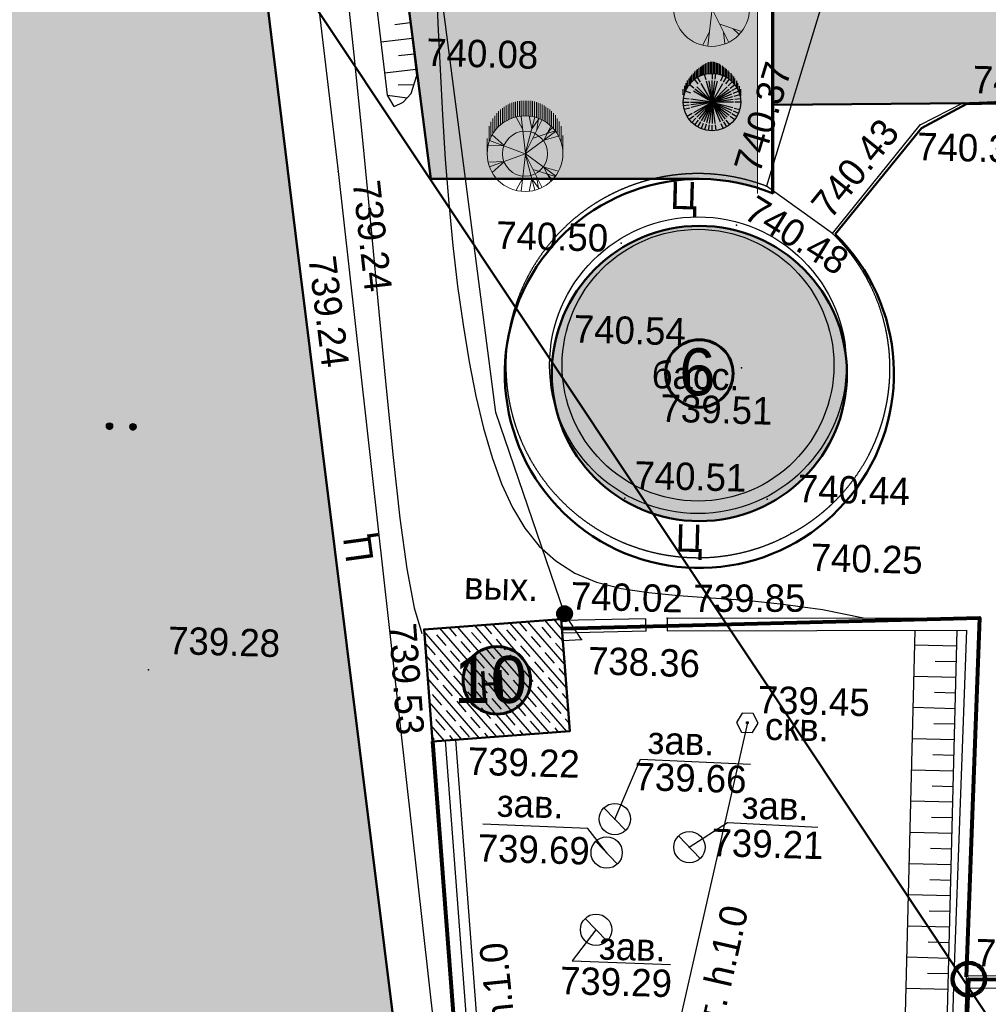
# Model space of a CAD drawing. Header units: millimetres. Extents: x -257011 to 237647566, y 2784933 to 6706507.
# Tile 339 of 451: x 9706652 to 9737614, y 5616606 to 5648085. Entities that reach past the tile are written whole.
import ezdxf

# ---------------------------------------------------------------- set-up
doc = ezdxf.new("R2010")
doc.units = ezdxf.units.MM
doc.header["$LTSCALE"] = 1000
doc.header["$PDMODE"] = 32
doc.header["$PDSIZE"] = 0.3
for name, pattern in [('Д_ТРОТ_ТРУБА', [3, 1.5, -1.5]), ('ДОРОГИ_СТРОЯЩ', [9, 8, -1]), ('Контура низ откосов  Штриховая 0.1-0.5 - - - - - - -', [0.6, 0.1, -0.5]), ('ОТКОС_НИЗ', [1.2, 0.2, -1])]:
    doc.linetypes.add(name, pattern=pattern)
for name, color, linetype in [('(002) Рамка', 7, 'Continuous'), ('(004) Точки рельефа', 7, 'Continuous'), ('(007) Здания', 7, 'Continuous'), ('(011) Колодцы', 7, 'Continuous'), ('(014) Водопровод', 5, 'ИК_Водопровод -------в--------'), ('(022) Возд. Линии', 7, 'Continuous'), ('(025) Дорога', 7, 'Continuous'), ('(027) Гидрография', 7, 'Continuous'), ('(028) Гидротехн.', 7, 'Continuous'), ('(031) Горизонтали', 42, 'Continuous'), ('(035) Откосы', 7, 'Continuous'), ('(036) Растительность', 7, 'Continuous'), ('(040) Ограда', 7, 'Continuous'), ('TREE', 74, 'Continuous')]:
    doc.layers.add(name, color=color, linetype=linetype)
doc.layers.add('(032) Горизонтали утолщенные', color=32, linetype='Continuous', lineweight=30)
doc.layers.add('Ф А С А Д', color=250, linetype='Continuous', lineweight=15)
doc.styles.add('ATTR', font='romans.shx', dxfattribs={"width": 0.8, "height": 0.470416})
doc.styles.add('BM-431', font='txt')
doc.styles.add('D-431', font='txt', dxfattribs={"width": 2})
doc.styles.add('P-131', font='txt')
doc.styles.add('Roman', font='romans')
doc.styles.add('S', font='txtwr', dxfattribs={"oblique": 15})
doc.styles.get("Standard").update_dxf_attribs({"font": 'ARIALN.TTF'})
doc.linetypes.add('FENCELINE2', pattern='A,6.35,-2.54,[132,ltypeshp.shx,S=2.54,R=0,X=-2.54,Y=0],-2.54,25.4', length=36.83)
doc.linetypes.add('KANALIS_K', pattern='A,1,["<",Standard,S=1.8,R=0,X=-0.9,Y=-0.9],3,-1,["К",Standard,S=1.8,R=0,X=-0.9,Y=-0.9],-1,10', length=16)
doc.linetypes.add('ИК_Водопровод -------в--------', pattern='A,9,-0.6,["В",Standard,S=1.2,R=0,X=0,Y=-0.6],-1.2', length=10.8)
doc.linetypes.add('ОГРАДА_БЕТ', pattern='A,4,["|",Standard,S=0.8,R=0,X=0,Y=-0.8],4', length=8)

# ---------------------------------------------------------------- blocks, each defined once
blk = doc.blocks.new('I01171')
blk.add_line((-0.722283, 0.697501), (0.702286, -0.69785))
blk.add_circle((0, 0), 1)
at = {"color": 4, "style": 'S', "oblique": 15}
blk.add_attdef('Z', (1.616431, -1.093486), '', height=2, dxfattribs=at)
blk = doc.blocks.new('U295')
at = {"color": 3}
for p, q in [((-0.05, 0.1), (0.05, 0.1)), ((-0.05, 0), (-0.05, 0.1)), ((0.05, 0), (-0.05, 0)), ((0.05, 0.1), (0.05, 0))]:
    blk.add_line(p, q, dxfattribs=at)
blk.add_lwpolyline([(0.7, 0.05), (0.35, 0.656218), (-0.35, 0.656218), (-0.7, 0.05), (-0.35, -0.556218), (0.35, -0.556218)], close=True, dxfattribs=at)
at = {"color": 4, "style": 'S', "oblique": 15}
blk.add_attdef('Z', (1.328051, -0.575141), '', height=2, dxfattribs=at)
blk = doc.blocks.new('*X145')
at = {"color": 0}
for p, q in [((9.5, 5.08), (10.49, 5.08)), ((9.5, 5.07), (10.49, 5.07)), ((9.5, 5.06), (10.49, 5.06)), ((9.5, 5.05), (10.49, 5.05)), ((9.5, 5.04), (10.49, 5.04)), ((9.51, 5.12), (10.48, 5.12)), ((9.51, 5.11), (10.48, 5.11)), ((9.51, 5.1), (10.48, 5.1)), ((9.51, 5.09), (10.49, 5.09)), ((9.52, 5.16), (10.47, 5.16)), ((9.52, 5.15), (10.47, 5.15)), ((9.52, 5.14), (10.47, 5.14)), ((9.52, 5.13), (10.48, 5.13)), ((9.53, 5.18), (10.46, 5.18)), ((9.53, 5.17), (10.46, 5.17)), ((9.54, 5.2), (10.45, 5.2)), ((9.54, 5.19), (10.46, 5.19)), ((9.55, 5.22), (10.44, 5.22)), ((9.55, 5.21), (10.45, 5.21)), ((9.56, 5.24), (10.43, 5.24)), ((9.56, 5.23), (10.44, 5.23)), ((9.57, 5.26), (10.42, 5.26)), ((9.57, 5.25), (10.43, 5.25)), ((9.58, 5.27), (10.41, 5.27)), ((9.59, 5.29), (10.4, 5.29)), ((9.59, 5.28), (10.41, 5.28)), ((9.6, 5.3), (10.39, 5.3)), ((9.61, 5.31), (10.38, 5.31)), ((9.62, 5.32), (10.37, 5.32)), ((9.63, 5.33), (10.37, 5.33)), ((9.64, 5.34), (10.36, 5.34)), ((9.65, 5.35), (10.35, 5.35)), ((9.66, 5.36), (10.34, 5.36)), ((9.67, 5.37), (10.32, 5.37)), ((9.68, 5.38), (10.31, 5.38)), ((9.69, 5.39), (10.3, 5.39)), ((9.71, 5.4), (10.29, 5.4)), ((9.72, 5.41), (10.27, 5.41)), ((9.74, 5.42), (10.26, 5.42)), ((9.75, 5.43), (10.24, 5.43)), ((9.77, 5.44), (10.22, 5.44)), ((9.79, 5.45), (10.2, 5.45)), ((9.82, 5.46), (10.18, 5.46)), ((9.85, 5.47), (10.15, 5.47)), ((9.88, 5.48), (10.11, 5.48)), ((9.94, 5.49), (10.05, 5.49)), ((9.5, 5.03), (10.49, 5.03)), ((9.5, 5.02), (10.5, 5.02)), ((9.5, 5.01), (10.5, 5.01)), ((9.5, 5), (10.5, 5)), ((9.5, 4.99), (10.5, 4.99)), ((9.5, 4.98), (10.5, 4.98)), ((9.5, 4.97), (10.5, 4.97)), ((9.5, 4.96), (10.49, 4.96)), ((9.5, 4.95), (10.49, 4.95)), ((9.5, 4.94), (10.49, 4.94)), ((9.5, 4.93), (10.49, 4.93)), ((9.5, 4.92), (10.49, 4.92)), ((9.5, 4.91), (10.49, 4.91)), ((9.5, 4.9), (10.49, 4.9)), ((9.51, 4.89), (10.49, 4.89)), ((9.51, 4.88), (10.48, 4.88)), ((9.51, 4.87), (10.48, 4.87)), ((9.51, 4.86), (10.48, 4.86)), ((9.52, 4.85), (10.48, 4.85)), ((9.52, 4.84), (10.47, 4.84)), ((9.52, 4.83), (10.47, 4.83)), ((9.53, 4.82), (10.47, 4.82)), ((9.53, 4.81), (10.46, 4.81)), ((9.53, 4.8), (10.46, 4.8)), ((9.54, 4.79), (10.45, 4.79)), ((9.54, 4.78), (10.45, 4.78)), ((9.55, 4.77), (10.44, 4.77)), ((9.55, 4.76), (10.44, 4.76)), ((9.56, 4.75), (10.43, 4.75)), ((9.56, 4.74), (10.43, 4.74)), ((9.57, 4.73), (10.42, 4.73)), ((9.58, 4.72), (10.41, 4.72)), ((9.58, 4.71), (10.41, 4.71)), ((9.59, 4.7), (10.4, 4.7)), ((9.6, 4.69), (10.39, 4.69)), ((9.61, 4.68), (10.39, 4.68)), ((9.61, 4.67), (10.38, 4.67)), ((9.62, 4.66), (10.37, 4.66)), ((9.63, 4.65), (10.36, 4.65)), ((9.64, 4.64), (10.35, 4.64)), ((9.65, 4.63), (10.34, 4.63)), ((9.66, 4.62), (10.33, 4.62)), ((9.67, 4.61), (10.32, 4.61)), ((9.69, 4.6), (10.31, 4.6)), ((9.7, 4.59), (10.29, 4.59)), ((9.71, 4.58), (10.28, 4.58)), ((9.73, 4.57), (10.26, 4.57)), ((9.75, 4.56), (10.25, 4.56)), ((9.76, 4.55), (10.23, 4.55)), ((9.78, 4.54), (10.21, 4.54)), ((9.81, 4.53), (10.18, 4.53)), ((9.83, 4.52), (10.16, 4.52)), ((9.87, 4.51), (10.12, 4.51)), ((9.91, 4.5), (10.08, 4.5))]:
    blk.add_line(p, q, dxfattribs=at)
blk = doc.blocks.new('I01070')
at = {"color": 0}
blk.add_circle((0.05, 0.03), 0.5, dxfattribs=at)
blk.add_blockref('*X145', (-9.95, -4.96), dxfattribs=at)
blk = doc.blocks.new('*X70')
at = {"color": 0}
for p, q in [((1.8, 2.04), (2.2, 2.04)), ((1.8, 2.03), (2.2, 2.03)), ((1.8, 2.02), (2.2, 2.02)), ((1.8, 2.01), (2.2, 2.01)), ((1.8, 2), (2.2, 2)), ((1.8, 1.99), (2.2, 1.99)), ((1.8, 1.98), (2.2, 1.98)), ((1.8, 1.97), (2.2, 1.97)), ((1.8, 1.96), (2.2, 1.96)), ((1.81, 2.07), (2.19, 2.07)), ((1.81, 2.06), (2.19, 2.06)), ((1.81, 2.05), (2.19, 2.05)), ((1.81, 1.95), (2.19, 1.95)), ((1.81, 1.94), (2.19, 1.94)), ((1.81, 1.93), (2.19, 1.93)), ((1.82, 2.09), (2.18, 2.09)), ((1.82, 2.08), (2.18, 2.08)), ((1.82, 1.92), (2.18, 1.92)), ((1.82, 1.91), (2.18, 1.91)), ((1.83, 2.11), (2.17, 2.11)), ((1.83, 2.1), (2.17, 2.1)), ((1.83, 1.9), (2.17, 1.9)), ((1.83, 1.89), (2.17, 1.89)), ((1.84, 2.12), (2.16, 2.12)), ((1.85, 2.13), (2.15, 2.13)), ((1.86, 2.14), (2.14, 2.14)), ((1.87, 2.15), (2.13, 2.15)), ((1.88, 2.16), (2.12, 2.16)), ((1.9, 2.17), (2.11, 2.17)), ((1.91, 2.18), (2.09, 2.18)), ((1.94, 2.19), (2.06, 2.19)), ((1.84, 1.88), (2.16, 1.88)), ((1.85, 1.87), (2.15, 1.87)), ((1.86, 1.86), (2.14, 1.86)), ((1.87, 1.85), (2.13, 1.85)), ((1.88, 1.84), (2.12, 1.84)), ((1.9, 1.83), (2.11, 1.83)), ((1.91, 1.82), (2.09, 1.82)), ((1.94, 1.81), (2.06, 1.81))]:
    blk.add_line(p, q, dxfattribs=at)
blk = doc.blocks.new('I04100')
blk.add_circle((0, 0), 0.2)
blk.add_blockref('*X70', (-2, -2))
blk = doc.blocks.new('kjvklglhl')
at = {"layer": '(004) Точки рельефа'}
for p in [(320.534, 458.04), (338.021, 457.657), (336.672, 456.912), (318.108, 454.899), (331.811, 454.811), (330.891, 453.542), (333.962, 453.359), (327.22, 452.858), (316.881, 452.353), (331.176, 448.981), (325.065, 448.539), (332.114, 444.815), (327.565, 444.715), (332.906, 443.73), (339.009, 441.211), (325.64, 440.796), (325.744, 440.975), (329.028, 440.916), (321.314, 440.345), (326.312, 440.162), (312.501, 438.805), (331.708, 437.648), (321.64, 436.763), (327.529, 434.451), (329.937, 433.62), (327.298, 433.372), (327.029, 430.897), (338.903, 429.757)]:
    blk.add_point(p, dxfattribs=at)
at = {"layer": '(007) Здания'}
blk.add_lwpolyline([(325.64, 440.796), (321.267, 440.34), (321.64, 436.763), (326.013, 437.219)], close=True, dxfattribs=at)
for points in [[(329.028, 440.916), (329.04, 440.516)], [(329.04, 440.516), (338.605, 440.799), (338.503, 429.759), (338.464, 406.678)], [(321.64, 436.763), (324.695, 407.444)], [(344.037, 429.856), (338.903, 429.757)]]:
    blk.add_lwpolyline(points, dxfattribs=at)
at = {"layer": '(011) Колодцы'}
for points in [[(327.529, 434.451), (328.301, 436.388), (331.821, 436.33)], [(329.937, 433.62), (331.142, 434.439), (334.028, 434.371)], [(327.298, 433.372), (326.679, 434.129), (323.325, 434.169)], [(327.029, 430.897), (326.298, 429.882), (329.448, 429.851)]]:
    blk.add_lwpolyline(points, dxfattribs=at)
at = {"layer": '(014) Водопровод', "ltscale": 0.5, "flags": 128}
for points in [[(325.711, 440.112), (326.312, 440.162), (325.744, 440.975), (323.361, 447.342), (313.499, 509.603), (261.079, 502.552), (256.511, 532.162)], [(331.683, 437.648), (328.561, 421.856)], [(327.277, 420.685), (324.064, 420.477), (323.438, 426.735), (322.385, 436.841)]]:
    blk.add_lwpolyline(points, dxfattribs=at)
at = {"layer": '(025) Дорога', "linetype": 'Д_ТРОТ_ТРУБА', "flags": 128}
blk.add_lwpolyline([(269.368, 515.247), (270.684, 506.001), (279.473, 507.345), (281.553, 506.423), (308.542, 510.883), (312.531, 513.649), (318.524, 513.838), (330.524, 514.19), (333.406, 460.634), (331.811, 454.811, 1.56758), (332.906, 443.73, 0.509364), (333.962, 453.359), (336.672, 456.912), (338.021, 457.657), (347.714, 458.292), (347.773, 448.108), (343.552, 448.203), (343.703, 435.09)], format="xyb", dxfattribs=at)
for points in [[(323.251, 418.267), (300.714, 414.809), (283.138, 412.485), (281.122, 413.564), (275.085, 449.451), (270.84, 474.617), (267.554, 498.57), (282.371, 501.061), (308.67, 505.056), (310.788, 503.765), (314.781, 477.717), (318.108, 454.899), (323.251, 418.267)], [(321.731, 420.742), (316.881, 452.353), (313.048, 477.771), (309.058, 502.896), (307.912, 503.399), (283.734, 499.451), (269.193, 497.303), (272.561, 474.353), (276.62, 450.413), (282.198, 415.2), (283.437, 414.157), (320.719, 419.528), (321.731, 420.742)]]:
    blk.add_lwpolyline(points, dxfattribs=at)
at = {"layer": '(025) Дорога', "linetype": 'Контура низ откосов  Штриховая 0.1-0.5 - - - - - - -'}
blk.add_lwpolyline([(333.962, 453.359), (331.811, 454.811)], dxfattribs=at)
at = {"layer": '(027) Гидрография', "color": 3}
blk.add_circle((329.784, 449.03), 4.344, dxfattribs=at)
at = {"layer": '(028) Гидротехн.', "ltscale": 0.8}
blk.add_circle((329.784, 449.03), 4.744, dxfattribs=at)
at = {"layer": '(031) Горизонтали', "flags": 128}
blk.add_lwpolyline([(318.114, 461.525), (318.509, 458.637), (318.88, 455.809), (319.223, 453.066), (319.542, 450.453), (319.841, 448.017), (320.125, 445.808), (320.399, 443.873), (320.666, 442.262), (320.933, 441.022), (321.202, 440.203)], dxfattribs=at)
at = {"layer": '(032) Горизонтали утолщенные'}
blk.add_lwpolyline([(321.065, 461.182), (321.168, 459.718), (321.275, 458.252), (321.392, 456.8), (321.525, 455.375), (321.676, 453.984), (321.845, 452.637), (322.033, 451.341), (322.24, 450.104), (322.468, 448.933), (322.718, 447.837), (322.99, 446.822), (323.286, 445.896), (323.614, 445.061), (323.982, 444.317), (324.399, 443.666), (324.874, 443.109), (325.416, 442.645), (326.033, 442.278), (326.734, 442.006), (327.526, 441.827), (328.406, 441.719), (329.37, 441.655), (330.414, 441.611), (331.533, 441.56), (332.723, 441.475), (333.979, 441.331), (335.298, 441.101)], dxfattribs=at)
at = {"layer": '(035) Откосы'}
for p, q in [((319.789, 459.646), (320.283, 459.72)), ((319.368, 459.078), (320.357, 459.225)), ((319.936, 458.657), (320.431, 458.731)), ((319.516, 458.089), (320.505, 458.237)), ((319.951, 457.722), (320.456, 457.749)), ((319.619, 457.386), (320.247, 457.309)), ((336.957, 440.287), (338.304, 440.291)), ((337.632, 439.79), (338.306, 439.792)), ((336.961, 439.289), (338.307, 439.293)), ((337.635, 438.792), (338.308, 438.794)), ((336.964, 438.291), (338.31, 438.295)), ((337.639, 437.794), (338.311, 437.796)), ((336.968, 437.293), (338.312, 437.297)), ((337.642, 436.796), (338.314, 436.798)), ((336.971, 436.295), (338.315, 436.298)), ((337.645, 435.798), (338.317, 435.799)), ((336.975, 435.297), (338.318, 435.3)), ((337.648, 434.799), (338.319, 434.801)), ((336.978, 434.299), (338.321, 434.302)), ((337.651, 433.801), (338.322, 433.803)), ((336.981, 433.3), (338.323, 433.304)), ((337.654, 432.803), (338.325, 432.805)), ((336.985, 432.302), (338.326, 432.306)), ((337.657, 431.805), (338.328, 431.807)), ((336.988, 431.304), (338.329, 431.308)), ((337.66, 430.807), (338.33, 430.809)), ((336.992, 430.306), (338.332, 430.31)), ((337.663, 429.809), (338.333, 429.811)), ((336.995, 429.308), (338.334, 429.312))]:
    blk.add_line(p, q, dxfattribs=at)
for points in [[(319.844, 457.028), (320.125, 457.17), (320.377, 457.458), (320.534, 458.04), (317.903, 475.66), (312.574, 506.915), (312.192, 507.383), (311.596, 507.687), (310.502, 508.023), (284.392, 504.328), (278.337, 503.244), (265.243, 500.775), (264.939, 500.462), (264.803, 499.989), (265.706, 495.765), (268.865, 477.481), (274.213, 445.131), (280.153, 409.582)], [(325.076, 407.654), (337.67, 406.977), (337.949, 407.013), (338.153, 407.078), (338.344, 407.243), (338.394, 407.553), (338.303, 440.79)]]:
    blk.add_lwpolyline(points, dxfattribs=at)
at = {"layer": '(035) Откосы', "linetype": 'ОТКОС_НИЗ'}
for points in [[(319.844, 457.028), (319.619, 457.386), (319.514, 458.099), (316.916, 475.502), (311.633, 506.487), (311.551, 506.587), (311.219, 506.757), (310.421, 507.002), (284.551, 503.341), (278.518, 502.26), (265.85, 499.872), (266.688, 495.955), (269.851, 477.647), (275.2, 445.294), (281.12, 409.861), (281.136, 409.822), (281.351, 409.621), (310.666, 409.479), (317.618, 409.281), (323.511, 408.859), (324.497, 408.587)], [(325.014, 408.249), (327.245, 408.218), (329.485, 408.186), (336.47, 407.881), (336.707, 407.881), (336.911, 408.062), (337.054, 408.341), (337.062, 409.655), (336.956, 440.75)]]:
    blk.add_lwpolyline(points, dxfattribs=at)
at = {"layer": '(040) Ограда', "linetype": 'ОГРАДА_БЕТ', "ltscale": 0.5, "flags": 128}
for points in [[(329.028, 440.916), (339.009, 441.211), (338.903, 429.757), (338.864, 406.255), (338.864, 406.255)], [(328.35, 440.881), (325.645, 440.744)], [(328.371, 440.482), (328.35, 440.881)], [(328.371, 440.482), (325.665, 440.344)], [(322.037, 436.805), (325.1, 407.422)], [(344.044, 429.456), (338.911, 429.357)]]:
    blk.add_lwpolyline(points, dxfattribs=at)
at = {"layer": '(011) Колодцы', "xscale": 0.5, "yscale": 0.5, "zscale": 0.5}
for p in [(327.534, 434.451), (329.942, 433.62), (327.303, 433.372), (327.034, 430.897)]:
    blk.add_blockref('I01171', p, dxfattribs=at)
at = {"layer": '(014) Водопровод', "color": 0, "linetype": 'Continuous', "xscale": 0.5, "yscale": 0.5, "zscale": 0.5}
blk.add_blockref('I01070', (325.719, 440.955), dxfattribs=at)
at = {"layer": '(028) Гидротехн.', "xscale": 0.5, "yscale": 0.5, "zscale": 0.5}
blk.add_blockref('U295', (331.683, 437.623), dxfattribs=at)
at = {"layer": '(036) Растительность', "linetype": 'Continuous', "xscale": 0.5, "yscale": 0.5, "zscale": 0.5}
for p in [(311.034, 446.556), (311.784, 446.556)]:
    blk.add_blockref('I04100', p, dxfattribs=at)
at = {"layer": '(004) Точки рельефа', "style": 'D-431'}
for s, p in [('740.08', (320.821, 458.355)), ('740.39', (338.309, 457.972)), ('740.35', (336.59, 455.785)), ('740.50', (323.22, 452.574)), ('740.54', (325.786, 449.647)), ('739.51', (328.626, 447.193)), ('740.51', (327.852, 445.03)), ('740.44', (333.087, 444.747)), ('740.25', (333.558, 442.557)), ('740.02', (325.927, 441.111)), ('739.28', (313.101, 439.325)), ('738.36', (326.536, 439.054)), ('739.45', (331.996, 437.963)), ('739.22', (322.783, 435.737)), ('739.66', (328.127, 435.395)), ('739.21', (330.647, 433.355)), ('739.69', (323.181, 432.97)), ('740.22', (339.191, 430.072)), ('739.29', (325.928, 428.809))]:
    blk.add_text(s, height=0.875, dxfattribs=at).set_placement(p)
for s, rotation, p in [('740.37', 74.6807, (331.583, 455.172)), ('740.43', 52.6537, (333.886, 453.779)), ('739.24', 277.9817, (318.582, 454.58)), ('740.48', 329.7909, (331.061, 453.797)), ('739.24', 278.7227, (317.236, 452.116)), ('739.85', 1.6953, (329.863, 441.141)), ('739.53', 275.9505, (320.133, 440.476))]:
    blk.add_text(s, height=0.875, rotation=rotation, dxfattribs=at).set_placement(p)
at = {"layer": '(007) Здания', "color": 0, "linetype": 'Continuous', "style": 'P-131'}
blk.add_text('Н', height=0.88, rotation=5.1862, dxfattribs=at).set_placement((323.108, 438.168))
at = {"layer": '(011) Колодцы', "style": 'BM-431'}
for p in [(328.515, 436.569), (323.752, 434.424), (331.581, 434.581), (327.143, 429.949)]:
    blk.add_text('зав.', height=0.875, dxfattribs=at).set_placement(p)
at = {"layer": '(014) Водопровод', "color": 0, "linetype": 'Continuous', "style": 'BM-431'}
blk.add_text('вых.', height=0.875, dxfattribs=at).set_placement((322.509, 441.348))
for s, rotation, p in [('В-108 ст. h.1.0', 78.8165, (330.373, 424.018)), ('В-76 ст. h.1.0', 97.3247, (325.094, 423.336))]:
    blk.add_text(s, height=0.875, rotation=rotation, dxfattribs=at).set_placement(p)
at = {"layer": '(025) Дорога', "linetype": 'ДОРОГИ_СТРОЯЩ', "style": 'BM-431'}
for p in [(328.748, 454.003), (329.228, 443.058)]:
    blk.add_text('Ц', height=0.875, dxfattribs=at).set_placement(p)
blk.add_text('Ц', height=0.875, rotation=99.3824, dxfattribs=at).set_placement((319.595, 442.506))
at = {"layer": '(027) Гидрография', "color": 0, "style": 'D-431'}
blk.add_text('басс.', height=0.875, dxfattribs=at).set_placement((328.312, 448.258))
at = {"layer": '(028) Гидротехн.', "style": 'BM-431'}
blk.add_text('скв.', height=0.875, dxfattribs=at).set_placement((332.249, 437.12))
blk = doc.blocks.new('dhdyfh')
at = {"layer": 'TREE', "color": 92, "lineweight": 20}
for p, q in [((10253854, 5666529), (10253854, 5666039)), ((10253914, 5666083), (10253914, 5666567)), ((10253975, 5666109), (10253975, 5666601)), ((10254035, 5666629), (10254035, 5666140)), ((10254096, 5666652), (10254096, 5666163)), ((10254156, 5666184), (10254156, 5666675)), ((10254217, 5666691), (10254217, 5666204)), ((10254277, 5666217), (10254277, 5666705)), ((10254338, 5666714), (10254338, 5666227)), ((10254398, 5666235), (10254398, 5666724)), ((10254459, 5666724), (10254459, 5666238)), ((10254519, 5666243), (10254519, 5666724)), ((10254580, 5666724), (10254580, 5666240)), ((10254640, 5666233), (10254640, 5666724)), ((10254701, 5666717), (10254701, 5666227)), ((10254761, 5666215), (10254761, 5666706)), ((10254822, 5666693), (10254822, 5666199)), ((10254882, 5666186), (10254882, 5666674)), ((10254943, 5666652), (10254943, 5666166)), ((10255003, 5666140), (10255003, 5666629)), ((10255064, 5666601), (10255064, 5666114)), ((10255125, 5666081), (10255125, 5666565)), ((10255185, 5666529), (10255185, 5666042)), ((10253551, 5665761), (10253551, 5666240)), ((10253612, 5665831), (10253612, 5666323)), ((10253672, 5665895), (10253672, 5666384)), ((10253733, 5665949), (10253733, 5666439)), ((10253793, 5665998), (10253793, 5666487)), ((10254532, 5665031), (10254393, 5666223)), ((10254739, 5665821), (10254650, 5666236)), ((10255246, 5665998), (10255246, 5666487)), ((10255306, 5666441), (10255306, 5665949)), ((10255367, 5665893), (10255367, 5666384)), ((10255427, 5666323), (10255427, 5665828)), ((10255488, 5665756), (10255488, 5666256)), ((10253370, 5665419), (10253370, 5665908)), ((10253430, 5665555), (10253430, 5666052)), ((10253491, 5665666), (10253491, 5666158)), ((10254443, 5665800), (10254236, 5666193)), ((10254522, 5665028), (10254837, 5666198)), ((10254522, 5665031), (10255054, 5666100)), ((10254739, 5665828), (10254966, 5666152)), ((10254897, 5665793), (10254946, 5666154)), ((10255123, 5665467), (10255340, 5665898)), ((10255548, 5666158), (10255548, 5665664)), ((10255609, 5665574), (10255609, 5666055)), ((10255669, 5665911), (10255669, 5665409)), ((10253851, 5665290), (10253466, 5665636)), ((10254522, 5665028), (10255488, 5665736)), ((10254778, 5665531), (10255478, 5665762)), ((10255133, 5665459), (10255577, 5665590)), ((10255212, 5665677), (10255390, 5665854)), ((10255730, 5665030), (10255730, 5665615)), ((10253309, 5665030), (10253309, 5665514)), ((10253851, 5665282), (10253348, 5665297)), ((10254519, 5665030), (10253387, 5665451))]:
    blk.add_line(p, q, dxfattribs=at)
at = {"layer": 'TREE', "color": 30, "lineweight": 20, "true_color": 0xf8991e}
for p, q in [((10254519, 5665030), (10253387, 5664608)), ((10254532, 5665028), (10254393, 5663836)), ((10254522, 5665031), (10254837, 5663861)), ((10254522, 5665031), (10255488, 5664323)), ((10254522, 5665028), (10255054, 5663959)), ((10253851, 5664777), (10253348, 5664762)), ((10253851, 5664769), (10253466, 5664423)), ((10254778, 5664528), (10255478, 5664297)), ((10255123, 5664592), (10255340, 5664161)), ((10255133, 5664600), (10255577, 5664469)), ((10255212, 5664382), (10255390, 5664205)), ((10254443, 5664259), (10254236, 5663866)), ((10254739, 5664238), (10254650, 5663823)), ((10254739, 5664231), (10254966, 5663908)), ((10254897, 5664266), (10254946, 5663905))]:
    blk.add_line(p, q, dxfattribs=at)
blk.add_circle((10254519, 5665030), 1210, dxfattribs=at)
at = {"layer": 'TREE', "color": 92, "lineweight": 20}
blk.add_circle((10254519, 5665030), 720, dxfattribs=at)
at = {"layer": 'TREE', "color": 30, "lineweight": 20, "true_color": 0xf8991e, "style": 'ATTR', "width": 0.8, "flags": 9}
for p in [(10254522, 5665031), (10254522, 5665028)]:
    blk.add_attdef('ESTCODE', p, '', height=14.1, rotation=90, dxfattribs=at)
blk = doc.blocks.new('17')
at = {"layer": 'TREE', "color": 68, "lineweight": 20, "true_color": 0x306100}
for p, q in [((16375547, 10777897), (16376284, 10777897)), ((16375547, 10776055), (16376189, 10777778)), ((16375932, 10777072), (16375955, 10777838)), ((16376140, 10777805), (16376884, 10777805)), ((16375943, 10777072), (16376470, 10777658)), ((16376347, 10777713), (16377104, 10777713)), ((16376516, 10777620), (16377265, 10777620)), ((16376661, 10777528), (16377389, 10777528)), ((16376767, 10777436), (16377515, 10777436)), ((16376865, 10777344), (16377610, 10777344)), ((16376947, 10777252), (16377692, 10777252)), ((16377022, 10777160), (16377766, 10777160)), ((16377829, 10777068), (16377084, 10777068)), ((16377151, 10776976), (16377888, 10776976)), ((16377190, 10776884), (16377939, 10776884)), ((16377982, 10776792), (16377237, 10776792)), ((16374374, 10776171), (16373777, 10776487)), ((16378017, 10776699), (16377272, 10776699)), ((16377304, 10776607), (16378052, 10776607)), ((16378077, 10776515), (16377335, 10776515)), ((16377355, 10776423), (16378098, 10776423)), ((16378111, 10776331), (16377369, 10776331)), ((16375545, 10776036), (16373730, 10776246)), ((16375545, 10776051), (16373917, 10775240)), ((16375545, 10776051), (16377325, 10775571)), ((16375545, 10776051), (16376623, 10774580)), ((16376751, 10775721), (16377384, 10775856)), ((16377378, 10775870), (16378127, 10775870)), ((16377381, 10776239), (16378126, 10776239)), ((16378126, 10776147), (16377386, 10776147)), ((16378126, 10775963), (16377390, 10775963)), ((16377394, 10776055), (16378126, 10776055)), ((16374386, 10775481), (16373835, 10775406)), ((16374784, 10775661), (16374433, 10774595)), ((16376763, 10775721), (16377255, 10775376)), ((16378017, 10775410), (16377276, 10775410)), ((16377308, 10775502), (16378050, 10775502)), ((16378080, 10775594), (16377327, 10775594)), ((16377351, 10775686), (16378099, 10775686)), ((16378115, 10775778), (16377370, 10775778)), ((16374561, 10775000), (16374292, 10774730)), ((16376201, 10775120), (16376400, 10774445)), ((16376213, 10775135), (16376868, 10774805)), ((16377022, 10774949), (16377766, 10774949)), ((16377829, 10775042), (16377088, 10775042)), ((16377147, 10775134), (16377884, 10775134)), ((16377939, 10775226), (16377198, 10775226)), ((16377237, 10775318), (16377982, 10775318)), ((16376376, 10774397), (16377108, 10774397)), ((16377265, 10774489), (16376512, 10774489)), ((16376652, 10774581), (16377414, 10774581)), ((16377515, 10774673), (16376763, 10774673)), ((16376861, 10774765), (16377610, 10774765)), ((16377696, 10774857), (16376947, 10774857)), ((16375547, 10774213), (16376438, 10774213)), ((16376888, 10774305), (16376124, 10774305))]:
    blk.add_line(p, q, dxfattribs=at)
blk.add_circle((16375547, 10776055), 1842, dxfattribs=at)
at = {"layer": 'TREE', "color": 68, "lineweight": 20, "true_color": 0x306100, "style": 'ATTR', "width": 0.8, "flags": 9}
blk.add_attdef('ESTCODE', (16375545, 10776051), '', height=21.5, dxfattribs=at)
blk = doc.blocks.new('16')
h = blk.add_hatch(color=256)
h.dxf.hatch_style = 1
h.set_gradient(color1=(153, 204, 102), one_color=1, tint=1, name='SPHERICAL')
h.paths.add_polyline_path([(16382639, 10776741, 1), (16386324, 10776741, 1)])
blk.add_circle((16384481, 10776741), 1842)
at = {"layer": 'TREE'}
for p, q in [((16383442, 10777780), (16383179, 10778043)), ((16383584, 10777909), (16383360, 10778202)), ((16383746, 10778014), (16383560, 10778336)), ((16384102, 10778156), (16384005, 10778520)), ((16384481, 10776741), (16384124, 10778075)), ((16384290, 10778196), (16384241, 10778567)), ((16384481, 10776741), (16384302, 10778103)), ((16384481, 10778583), (16384481, 10778214)), ((16384481, 10778122), (16384481, 10776741)), ((16384481, 10776741), (16384661, 10778103)), ((16384673, 10778196), (16384722, 10778567)), ((16384938, 10778583), (16385310, 10778583)), ((16385044, 10778100), (16385186, 10778442)), ((16385074, 10778491), (16385524, 10778491)), ((16385282, 10778398), (16385700, 10778398)), ((16385378, 10777909), (16385603, 10778202)), ((16385450, 10778306), (16385862, 10778306)), ((16385595, 10778214), (16385999, 10778214)), ((16385701, 10778122), (16386115, 10778122)), ((16385799, 10778030), (16386226, 10778030)), ((16383119, 10777305), (16382780, 10777445)), ((16383208, 10777476), (16382886, 10777662)), ((16383317, 10777634), (16383020, 10777862)), ((16384481, 10776741), (16383285, 10777431)), ((16384481, 10776741), (16383384, 10777583)), ((16384481, 10776741), (16383504, 10777717)), ((16384481, 10776741), (16383643, 10777834)), ((16384481, 10776741), (16383791, 10777937)), ((16384481, 10776741), (16385172, 10777937)), ((16384481, 10776741), (16385320, 10777834)), ((16384481, 10776741), (16385458, 10777717)), ((16384481, 10776741), (16385678, 10777431)), ((16385646, 10777634), (16385943, 10777862)), ((16385755, 10777476), (16386077, 10777662)), ((16385881, 10777938), (16386324, 10777938)), ((16385956, 10777846), (16386436, 10777846)), ((16386517, 10777754), (16386019, 10777754)), ((16386085, 10777662), (16386598, 10777662)), ((16386124, 10777569), (16386671, 10777569)), ((16386744, 10777477), (16386171, 10777477)), ((16386812, 10777385), (16386207, 10777385)), ((16382639, 10776741), (16383008, 10776741)), ((16383020, 10776933), (16382655, 10776981)), ((16383056, 10777122), (16382702, 10777217)), ((16384481, 10776741), (16383100, 10776741)), ((16384481, 10776741), (16383114, 10776920)), ((16384481, 10776741), (16383114, 10776561)), ((16384481, 10776741), (16383147, 10777098)), ((16384481, 10776741), (16383207, 10777268)), ((16384481, 10776741), (16383207, 10776213)), ((16384481, 10776741), (16383285, 10776050)), ((16384481, 10776741), (16383384, 10775898)), ((16384481, 10776741), (16383504, 10775764)), ((16384481, 10776741), (16383643, 10775648)), ((16384481, 10776741), (16383791, 10775544)), ((16384481, 10776741), (16383956, 10775471)), ((16384481, 10776741), (16384124, 10775406)), ((16384481, 10776741), (16385816, 10777098)), ((16384481, 10776741), (16385848, 10776920)), ((16384481, 10776741), (16385863, 10776741)), ((16384481, 10776741), (16385458, 10775764)), ((16384481, 10776741), (16385816, 10776383)), ((16384481, 10776741), (16385678, 10776050)), ((16384481, 10776741), (16385848, 10776561)), ((16384481, 10776741), (16385320, 10775648)), ((16384481, 10776741), (16385172, 10775544)), ((16384481, 10776741), (16384839, 10775406)), ((16384481, 10776741), (16385007, 10775471)), ((16384481, 10776741), (16384661, 10775378)), ((16384481, 10775359), (16384481, 10776741)), ((16385907, 10777122), (16386261, 10777217)), ((16386324, 10776741), (16385955, 10776741)), ((16386238, 10777293), (16386872, 10777293)), ((16386924, 10777201), (16386269, 10777201)), ((16386289, 10777109), (16386975, 10777109)), ((16387013, 10777017), (16386304, 10777017)), ((16386316, 10776925), (16387043, 10776925)), ((16387056, 10776833), (16386320, 10776833)), ((16386328, 10776741), (16387065, 10776741)), ((16383020, 10776548), (16382655, 10776500)), ((16383119, 10776176), (16382780, 10776036)), ((16385844, 10776176), (16386183, 10776036)), ((16385942, 10776548), (16386308, 10776500)), ((16386812, 10776096), (16386211, 10776096)), ((16386242, 10776188), (16386872, 10776188)), ((16386928, 10776280), (16386262, 10776280)), ((16386285, 10776372), (16386975, 10776372)), ((16387005, 10776464), (16386305, 10776464)), ((16386313, 10776556), (16387035, 10776556)), ((16387056, 10776648), (16386324, 10776648)), ((16383208, 10776005), (16382886, 10775819)), ((16383317, 10775847), (16383020, 10775619)), ((16383584, 10775572), (16383360, 10775279)), ((16383746, 10775467), (16383560, 10775145)), ((16385217, 10775467), (16385402, 10775145)), ((16385378, 10775572), (16385603, 10775279)), ((16385521, 10775701), (16385784, 10775438)), ((16385646, 10775847), (16385943, 10775619)), ((16385755, 10776005), (16386077, 10775819)), ((16385795, 10775451), (16386230, 10775451)), ((16386333, 10775543), (16385881, 10775543)), ((16385956, 10775635), (16386427, 10775635)), ((16386517, 10775727), (16386023, 10775727)), ((16386081, 10775819), (16386603, 10775819)), ((16386680, 10775912), (16386132, 10775912)), ((16386171, 10776004), (16386744, 10776004)), ((16383918, 10775381), (16383776, 10775039)), ((16384102, 10775325), (16384005, 10774961)), ((16384481, 10774898), (16384481, 10775267)), ((16384673, 10775285), (16384722, 10774914)), ((16384861, 10775325), (16384958, 10774961)), ((16384868, 10774898), (16385306, 10774898)), ((16385044, 10775381), (16385186, 10775039)), ((16385511, 10774991), (16385058, 10774991)), ((16385310, 10775083), (16385695, 10775083)), ((16385849, 10775175), (16385446, 10775175)), ((16385587, 10775267), (16385995, 10775267)), ((16386119, 10775359), (16385697, 10775359))]:
    blk.add_line(p, q, dxfattribs=at)
at = {"layer": 'TREE', "style": 'ATTR', "width": 0.8, "flags": 9}
blk.add_attdef('ESTCODE', (16384481, 10776741), '', height=21.5, dxfattribs=at)

msp = doc.modelspace()

# ---------------------------------------------------------------- hatches: boundary and pattern name
at = {"ltscale": 1000}
h = msp.add_hatch(dxfattribs=at)
h.set_pattern_fill('AR-SAND', color=256, scale=15, angle=266, style=0)
h.set_pattern_definition([(303.5, (-555770.2, 0), (734.005765, -27.267607), [0, -579.12, 0, -647.7, 0, -619.125]), (273.5, (-555770.2, 0), (1025.58269, -747.64719), [0, -312.42, 0, -521.97, 0, -200.025]), (233.5, (-555737.5, 467.5), (-80.614732, -1183.74871), [0, -190.5, 0, -685.8, 0, -895.35]), (223.5, (-555737.5, 467.5), (253.68491, -1165.87085), [0, -95.25, 0, -449.58, 0, -514.35])])
edge = h.paths.add_edge_path()
edge.add_arc((9736632.854, 5713933.455), 1401.571, 90, 182.2042984, ccw=False)
edge.add_line((9736632.854, 5715335.026), (9738047.331, 5715334.226))
edge.add_line((9738047.331, 5715334.226), (9738047.331, 5719416.663))
edge.add_line((9738047.331, 5719416.663), (9703234.004, 5719773.067))
edge.add_line((9703234.004, 5719773.067), (9703230.356, 5673042.653))
edge.add_line((9703230.356, 5673042.653), (9730732.32, 5673042.653))
edge.add_line((9730732.32, 5673042.653), (9730732.32, 5645367.876))
edge.add_line((9730732.32, 5645367.876), (9739522.649, 5645438.958))
edge.add_line((9739522.649, 5645438.958), (9739522.649, 5649920.607))
edge.add_line((9739522.649, 5649920.607), (9737452.912, 5649875.932))
edge.add_arc((9737330.079, 5651971.052), 2098.718, 181.732534, 273.3553239, ccw=False)
edge.add_line((9735232.32, 5651907.6), (9735232.32, 5675822.937))
edge.add_line((9735232.32, 5675822.937), (9735232.32, 5713879.547))
h.paths.add_polyline_path([(9730732.32, 5691097.656), (9728232.32, 5691097.656), (9728232.32, 5702647.656), (9727732.32, 5702647.656), (9727732.32, 5675141.64), (9728232.32, 5675141.64), (9727478.491, 5674034.296), (9708564.111, 5674034.296), (9708832.32, 5676447.656), (9707232.32, 5676447.656), (9707232.32, 5706297.656), (9708832.32, 5706297.656), (9708832.32, 5704297.656), (9710282.32, 5704297.656), (9710282.32, 5706297.656), (9716407.32, 5706297.656), (9716407.32, 5704297.656), (9717857.32, 5704297.656), (9717857.32, 5705072.764), (9719857.32, 5705072.764), (9719857.32, 5704297.656), (9721307.32, 5704297.656), (9721307.32, 5706297.656), (9730732.32, 5706297.656), (9730732.32, 5704297.656)], flags=16)
edge = h.paths.add_edge_path(flags=16)
edge.add_line((9730732.32, 5708297.656), (9707232.32, 5708297.656))
edge.add_line((9707232.32, 5708297.656), (9707232.32, 5715409.76))
edge.add_line((9707232.32, 5715409.76), (9729239.975, 5715409.76))
edge.add_arc((9729328.117, 5714008.321), 1404.208, 0.153981, 93.5988208, ccw=False)
edge.add_line((9730732.32, 5714012.095), (9730732.32, 5708297.656))
at = {"lineweight": 100, "transparency": 33554687}
h = msp.add_hatch(color=256, dxfattribs=at)
h.set_gradient(color1=(64, 201, 199), color2=(149, 231, 234), name='SPHERICAL')
edge = h.paths.add_edge_path()
edge.add_arc((9728377.276, 5636773.898), 4719.268, 0, 360)
at = {"lineweight": 50}
h = msp.add_hatch(color=1, dxfattribs=at)
h.set_gradient(color1=(255, 255, 255), one_color=1, tint=1)
h.paths.add_polyline_path([(9727296.603, 5636773.898, 1), (9729457.949, 5636773.898, 1)])
at = {"linetype": 'KANALIS_K', "ltscale": 1000}
h = msp.add_hatch(dxfattribs=at)
h.set_pattern_fill('JIS_STN_1E', color=252, scale=450, angle=266, style=0)
h.set_pattern_definition([(311, (-555770.2, 0), (339.619311, 295.226563), []), (311, (-555792.34, -316.48), (339.619311, 295.226563), [450, -225])])
h.paths.add_polyline_path([(9719848.527, 5625005.738), (9719576.4, 5628591.603), (9723960.494, 5628924.307), (9724232.621, 5625338.441)])
at = {"lineweight": 50}
h = msp.add_hatch(color=1, dxfattribs=at)
h.set_gradient(color1=(255, 255, 255), one_color=1, tint=1)
h.paths.add_polyline_path([(9720823.837, 5626965.022, 1), (9722985.184, 5626965.022, 1)])
at = {"layer": 'Ф А С А Д', "linetype": 'KANALIS_K', "ltscale": 1000}
h = msp.add_hatch(dxfattribs=at)
h.set_pattern_fill('CROSS', color=92, scale=40, angle=95)
h.set_pattern_definition([(95, (-555770.2, -158616.16), (-275.171012, 230.8958947), [127, -381]), (185, (-555712.5, -158547.37), (-230.8958947, -275.171012), [127, -381])])
h.paths.add_polyline_path([(9699084.415, 5690801.725), (9699084.415, 5690147.656), (9702785.016, 5690147.656), (9702784.959, 5689147.689), (9699084.959, 5689147.689), (9699084.959, 5681947.689), (9702785.56, 5681947.689), (9702785.356, 5672597.653), (9711585.984, 5672597.653), (9712413.365, 5666238.816), (9715529.798, 5640722.938), (9719489.363, 5608988.104), (9718443.651, 5607803.429), (9699734.572, 5605642.599), (9681025.494, 5603481.768), (9679816.203, 5604559.285), (9675230.368, 5639915.052), (9671845.49, 5663960.195), (9669124.594, 5686995.675)])
h = msp.add_hatch(dxfattribs=at)
h.set_pattern_fill('CROSS', color=92, scale=40, angle=95)
h.set_pattern_definition([(95, (-555770.2, 0), (-275.171012, 230.8958947), [127, -381]), (185, (-555712.5, 68.8), (-230.8958947, -275.171012), [127, -381])])
h.paths.add_polyline_path([(9730232.32, 5672997.656), (9715945.945, 5672997.656), (9719792.25, 5642993.166), (9728377.276, 5642993.166, -0.075865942), (9730232.32, 5642710.067)])

# ---------------------------------------------------------------- linework, layer by layer
at = {"layer": '(002) Рамка', "color": 0, "lineweight": 60, "ltscale": 1000}
for centre in [(9728377.276, 5636773.898), (9721904.511, 5626965.022)]:
    msp.add_circle(centre, 1080.673, dxfattribs=at)
at = {"layer": '(022) Возд. Линии', "color": 6, "linetype": 'Continuous', "lineweight": 140}
msp.add_circle((9736994.244, 5617411.721), 521.317, dxfattribs=at)
at = {"lineweight": 50, "ltscale": 1000}
for p, q in [((9645617.687, 5754348.678), (9930171.567, 5327008.432)), ((9719792.25, 5642993.166), (9715945.945, 5672997.656)), ((9728377.276, 5642993.166), (9719792.25, 5642993.166))]:
    msp.add_line(p, q, dxfattribs=at)
at = {"color": 1, "ltscale": 0.1, "const_width": 100}
msp.add_lwpolyline([(9811867.732, 5721192.506), (9783529.241, 5722753.693), (9734343.87, 5723793.828), (9729864.14, 5723888.562), (9701657.021, 5724360.977), (9694959.297, 5723968.116), (9660006.657, 5713054.564), (9677336.72, 5596977.833), (9708484.47, 5596231.972), (9736051.727, 5593991.614), (9736994.244, 5617411.721), (9761920.771, 5617179.23), (9769589.329, 5615582.525), (9770388.115, 5625162.794), (9778591.34, 5624619.055), (9778621.488, 5625073.891), (9786517.589, 5624467.534), (9786464.04, 5623770.212), (9808235.349, 5622213.942), (9810612.726, 5648413.682), (9810869.728, 5653730.722), (9810786.337, 5668995.845), (9811867.732, 5721192.506)], dxfattribs=at)
at = {"lineweight": 50, "ltscale": 1000}
msp.add_lwpolyline([(9703230.356, 5689189), (9703230.356, 5673042.653), (9730732.32, 5673042.653), (9730732.32, 5645367.876), (9739522.649, 5645438.958), (9739522.649, 5649920.607), (9737452.912, 5649875.932, -0.422533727), (9735232.32, 5651907.6), (9735232.32, 5675822.937), (9735232.32, 5713987.363, -0.402989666), (9736632.854, 5715335.026), (9738047.331, 5715334.226), (9738047.331, 5719416.663), (9703230.356, 5719773.105), (9703230.356, 5698313.903)], format="xyb", dxfattribs=at)
at = {"color": 5, "linetype": 'FENCELINE2', "lineweight": 80, "ltscale": 0.1}
for points in [[(9661441.795, 5713509.459), (9660006.657, 5713054.564), (9677336.72, 5596977.833), (9708484.47, 5596231.972), (9736051.727, 5593991.614), (9736994.244, 5617411.721), (9742155.817, 5617363.579)], [(9723983.302, 5628623.767), (9737336.083, 5628963.563), (9736907.542, 5617482.357)], [(9719848.527, 5625005.738), (9722070.554, 5595725.687)]]:
    msp.add_lwpolyline(points, dxfattribs=at)
at = {"lineweight": 50, "ltscale": 1000}
for points in [[(9699084.415, 5690801.725), (9699084.415, 5690147.656), (9702785.016, 5690147.656), (9702784.959, 5689147.689), (9699084.959, 5689147.689), (9699084.959, 5681947.689), (9702785.56, 5681947.689), (9702785.356, 5672597.653), (9711585.984, 5672597.653), (9712413.365, 5666238.816), (9715529.798, 5640722.938), (9719489.363, 5608988.104), (9718443.651, 5607803.429), (9699734.572, 5605642.599), (9681025.494, 5603481.768), (9679816.203, 5604559.285), (9675230.368, 5639915.052), (9671845.49, 5663960.195), (9669124.594, 5686995.675), (9699084.415, 5690801.725)], [(9730732.32, 5642530.03), (9730732.32, 5672997.656)], [(9807057.94, 5646909.59), (9798965.498, 5646733.371), (9736903.781, 5645381.93), (9735483.386, 5644620.784), (9732721.454, 5641224.45)], [(9719848.527, 5625005.738), (9719576.4, 5628591.603), (9723960.494, 5628924.307), (9724232.621, 5625338.441), (9719848.527, 5625005.738)]]:
    msp.add_lwpolyline(points, dxfattribs=at)
at = {"color": 150, "lineweight": 0, "ltscale": 1000}
for points in [[(9730232.32, 5642530.03), (9730232.32, 5672997.656)], [(9730682.32, 5642530.03), (9730682.32, 5672997.656)]]:
    msp.add_lwpolyline(points, dxfattribs=at)
at = {"lineweight": 50, "ltscale": 1000}
msp.add_circle((9728377.276, 5636773.898), 4719.268, dxfattribs=at)
msp.add_arc((9728377.276, 5636773.898), 6219.268, 67.7487341, 45.6929666, dxfattribs=at)

# ---------------------------------------------------------------- block references
at = {"lineweight": 5, "xscale": 999.9999999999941, "yscale": 999.9999999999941, "zscale": 999.9999999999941, "rotation": 358.3893224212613}
msp.add_blockref('kjvklglhl', (9386059.538, 5197455.701), dxfattribs=at)
at = {"color": 150, "lineweight": 100, "rotation": 90}
for name, p, xscale, yscale, zscale in [('17', (16808520.696, -5110112.565), 0.6569891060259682, 0.6569891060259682, 0.6569891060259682), ('16', (15101615.978, -2523168.847), 0.4985583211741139, 0.4985583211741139, 0.4985583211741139)]:
    msp.add_blockref(name, p, dxfattribs=dict(at, xscale=xscale, yscale=yscale, zscale=zscale))
at = {"lineweight": 50}
msp.add_blockref('dhdyfh', (-531713.24, -21228.606), dxfattribs=at)

# ---------------------------------------------------------------- texts
at = {"color": 250, "char_height": 1500, "width": 156685.73039, "attachment_point": 6, "style": 'Roman'}
for s, insert in [('\\pt64500;{\\fArial|b0|i0|c0|p34;6}', (9728897.18, 5636817.23, 0)), ('\\pt64500;{\\fArial|b0|i0|c0|p34;10}', (9722869.197, 5626980.216, 0))]:
    msp.add_mtext(s, dxfattribs=dict(at, insert=insert))

doc.saveas('drawing.dxf')
